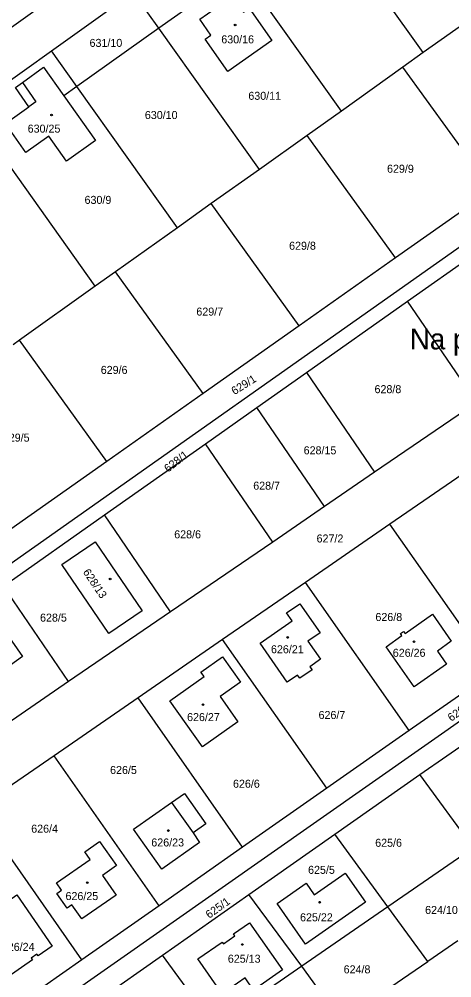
# Model space of a CAD drawing. Extents: x -724107 to -720612, y -1045267 to -1038441.
# Drawn here: x -723206 to -723114.1, y -1042945.9 to -1042742.2 of the extents above; entities that cross this region are included whole.
import ezdxf

# ---------------------------------------------------------------- set-up
doc = ezdxf.new("R2010")
doc.units = 0
for name, color, linetype in [('Hranice parcel', 7, 'Continuous'), ('Parcelní čísla', 7, 'Continuous'), ('Pop  PČ popisy', 7, 'Continuous'), ('Vnitřní kresba', 7, 'Continuous'), ('Značky budov', 7, 'Continuous')]:
    doc.layers.add(name, color=color, linetype=linetype)

msp = doc.modelspace()

# ---------------------------------------------------------------- linework, layer by layer
at = {"layer": 'Hranice parcel'}
for p, q in [((-723120.15, -1042749.35), (-723141.43, -1042719.44)), ((-723137.57, -1042761.75), (-723158.87, -1042731.8)), ((-723195.54, -1042735.31), (-723214.83, -1042749.08)), ((-723199.18, -1042748.95), (-723181.76, -1042736.52)), ((-723176.32, -1042744.17), (-723181.76, -1042736.52)), ((-723166.38, -1042737.13), (-723176.32, -1042744.17)), ((-723104.11, -1042737.93), (-723120.15, -1042749.35)), ((-723176.32, -1042744.17), (-723193.78, -1042756.54)), ((-723154.98, -1042774.14), (-723176.32, -1042744.17)), ((-723216.6, -1042761.39), (-723199.18, -1042748.95)), ((-723193.78, -1042756.54), (-723199.18, -1042748.95)), ((-723120.15, -1042749.35), (-723124.47, -1042752.43)), ((-723124.47, -1042752.43), (-723137.57, -1042761.75)), ((-723105.64, -1042778.54), (-723124.47, -1042752.43)), ((-723061.67, -1042754.84), (-723279.63, -1042908.59)), ((-723193.78, -1042756.54), (-723196.54, -1042758.5)), ((-723172.41, -1042786.55), (-723193.78, -1042756.54)), ((-723137.57, -1042761.75), (-723144.84, -1042766.93)), ((-723144.84, -1042766.93), (-723154.98, -1042774.14)), ((-723126.07, -1042792.95), (-723144.84, -1042766.93)), ((-723189.86, -1042798.97), (-723211.24, -1042768.92)), ((-723154.98, -1042774.14), (-723165.21, -1042781.42)), ((-723105.64, -1042778.54), (-723126.07, -1042792.95)), ((-723165.21, -1042781.42), (-723172.41, -1042786.55)), ((-723146.5, -1042807.36), (-723165.21, -1042781.42)), ((-723172.41, -1042786.55), (-723185.58, -1042795.92)), ((-723123.52, -1042802.16), (-723102.05, -1042787.02)), ((-723126.07, -1042792.95), (-723146.5, -1042807.36)), ((-723185.58, -1042795.92), (-723189.86, -1042798.97)), ((-723166.93, -1042821.77), (-723185.58, -1042795.92)), ((-723189.86, -1042798.97), (-723205.94, -1042810.42)), ((-723144.98, -1042817.29), (-723123.52, -1042802.16)), ((-723108.81, -1042823.67), (-723123.52, -1042802.16)), ((-723146.5, -1042807.36), (-723166.93, -1042821.77)), ((-723205.94, -1042810.42), (-723207.31, -1042811.39)), ((-723187.37, -1042836.18), (-723205.94, -1042810.42)), ((-723155.52, -1042824.72), (-723144.98, -1042817.29)), ((-723144.98, -1042817.29), (-723130.49, -1042838.5)), ((-723220.07, -1042966.72), (-723012.48, -1042821.33)), ((-723166.93, -1042821.77), (-723187.37, -1042836.18)), ((-723166.45, -1042832.43), (-723155.52, -1042824.72)), ((-723141.13, -1042845.78), (-723155.52, -1042824.72)), ((-723108.81, -1042823.67), (-723130.49, -1042838.5)), ((-723187.91, -1042847.56), (-723166.45, -1042832.43)), ((-723152.16, -1042853.32), (-723166.45, -1042832.43)), ((-723187.37, -1042836.18), (-723207.8, -1042850.59)), ((-723109.07, -1042836.98), (-723127.24, -1042849.52)), ((-723130.49, -1042838.5), (-723141.13, -1042845.78)), ((-723209.38, -1042862.7), (-723187.91, -1042847.56)), ((-723173.84, -1042868.14), (-723187.91, -1042847.56)), ((-723141.13, -1042845.78), (-723152.16, -1042853.32)), ((-723127.24, -1042849.52), (-723145.22, -1042861.92)), ((-723105.3, -1042880.85), (-723127.24, -1042849.52)), ((-723152.16, -1042853.32), (-723173.84, -1042868.14)), ((-723195.52, -1042882.96), (-723209.38, -1042862.7)), ((-723145.22, -1042861.92), (-723162.8, -1042874.04)), ((-723123.19, -1042893.37), (-723145.22, -1042861.92)), ((-723173.84, -1042868.14), (-723195.52, -1042882.96)), ((-723162.8, -1042874.04), (-723180.77, -1042886.43)), ((-723140.68, -1042905.62), (-723162.8, -1042874.04)), ((-723105.3, -1042880.85), (-723123.19, -1042893.37)), ((-723195.52, -1042882.96), (-723217.2, -1042897.79)), ((-723180.77, -1042886.43), (-723198.62, -1042898.74)), ((-723158.56, -1042918.14), (-723180.77, -1042886.43)), ((-723120.86, -1042902.73), (-723102.91, -1042890.16)), ((-723123.19, -1042893.37), (-723140.68, -1042905.62)), ((-723198.62, -1042898.74), (-723215.08, -1042910.09)), ((-723176.31, -1042930.58), (-723198.62, -1042898.74)), ((-723138.94, -1042915.4), (-723120.86, -1042902.73)), ((-723109.47, -1042918.3), (-723120.86, -1042902.73)), ((-723140.68, -1042905.62), (-723158.56, -1042918.14)), ((-723192.7, -1042942.05), (-723215.08, -1042910.09)), ((-723157.2, -1042928.18), (-723138.94, -1042915.4)), ((-723127.66, -1042930.82), (-723138.94, -1042915.4)), ((-723158.56, -1042918.14), (-723176.31, -1042930.58)), ((-723109.47, -1042918.3), (-723127.66, -1042930.82)), ((-723175.57, -1042941.05), (-723157.2, -1042928.18)), ((-723146, -1042943.43), (-723157.2, -1042928.18)), ((-723176.31, -1042930.58), (-723192.7, -1042942.05)), ((-723127.66, -1042930.82), (-723146, -1042943.43)), ((-723119.2, -1042942.39), (-723127.66, -1042930.82)), ((-723112.8, -1042938.01), (-723119.2, -1042942.39)), ((-723194.09, -1042954.02), (-723175.57, -1042941.05)), ((-723164.49, -1042956.15), (-723175.57, -1042941.05)), ((-723192.7, -1042942.05), (-723209.08, -1042953.53)), ((-723131.98, -1042951.12), (-723119.2, -1042942.39)), ((-723146, -1042943.43), (-723164.49, -1042956.15)), ((-723137.56, -1042954.93), (-723146, -1042943.43))]:
    msp.add_line(p, q, dxfattribs=at)
for points in [[(-723161.54, -1042733.69), (-723159.27, -1042736.91), (-723160.5, -1042737.78), (-723158.39, -1042740.77), (-723157.16, -1042739.91), (-723152.33, -1042746.78), (-723161.66, -1042753.34), (-723166.5, -1042746.5), (-723165.28, -1042745.61), (-723167.65, -1042742.24), (-723164.39, -1042739.98), (-723166.38, -1042737.13)], [(-723207.59, -1042766.33), (-723208.96, -1042764.38), (-723203.97, -1042760.83), (-723206.84, -1042756.76), (-723205.32, -1042755.67), (-723200.83, -1042752.45), (-723196.54, -1042758.5)], [(-723196.54, -1042758.5), (-723189.8, -1042768.03), (-723195.96, -1042772.39), (-723199.72, -1042767.08), (-723204.62, -1042770.55), (-723207.59, -1042766.33)], [(-723189.89, -1042853.29), (-723179.92, -1042867.92), (-723186.97, -1042872.73), (-723196.96, -1042858.09), (-723189.89, -1042853.29)], [(-723149.19, -1042868.36), (-723146.4, -1042866.42), (-723142.1, -1042872.59), (-723144.67, -1042874.34), (-723142.01, -1042878.23), (-723144.25, -1042879.82), (-723143.79, -1042880.48), (-723146.36, -1042882.26), (-723146.86, -1042881.59), (-723149.11, -1042883.1), (-723154.84, -1042874.77), (-723148.02, -1042870.07), (-723149.19, -1042868.36)], [(-723122.13, -1042884.08), (-723128.08, -1042875.56), (-723124.7, -1042873.2), (-723125.01, -1042872.75), (-723124.35, -1042872.29), (-723124.04, -1042872.74), (-723118.22, -1042868.67), (-723114.2, -1042874.39), (-723117.17, -1042876.49), (-723115.24, -1042879.27), (-723122.13, -1042884.08)], [(-723209.9, -1042880.93), (-723209.52, -1042881.5), (-723215.99, -1042886.09), (-723216.74, -1042885.09), (-723219.86, -1042887.26), (-723224.51, -1042880.71), (-723221.43, -1042878.48), (-723222.21, -1042877.36), (-723216.8, -1042873.54), (-723214.72, -1042872.03), (-723214.18, -1042872.77), (-723210.58, -1042870.22), (-723205.31, -1042877.66), (-723209.9, -1042880.93)], [(-723174, -1042887.02), (-723166.74, -1042881.88), (-723167.41, -1042880.94), (-723162.8, -1042877.69), (-723158.98, -1042883.08), (-723163.32, -1042886.16), (-723159.54, -1042891.49), (-723167.06, -1042896.82), (-723174, -1042887.02)], [(-723175.74, -1042922.78), (-723181.72, -1042914.28), (-723173.63, -1042908.62), (-723170.91, -1042906.72), (-723166.36, -1042913.2), (-723169.09, -1042915.11), (-723167.68, -1042917.12), (-723175.74, -1042922.78)], [(-723188.35, -1042924.12), (-723185.42, -1042928.3), (-723192.71, -1042933.39), (-723194.83, -1042930.39), (-723195.81, -1042931.08), (-723198, -1042927.96), (-723197.03, -1042927.26), (-723198.09, -1042925.74), (-723190.92, -1042920.72), (-723192.04, -1042919.12), (-723188.95, -1042916.96), (-723185.37, -1042922.05), (-723188.35, -1042924.12)], [(-723143.32, -1042928.26), (-723136.78, -1042923.65), (-723132.46, -1042929.83), (-723145.19, -1042938.73), (-723151.18, -1042930.1), (-723145.03, -1042925.8), (-723143.32, -1042928.26)], [(-723212.65, -1042941.73), (-723213.53, -1042940.47), (-723213.3, -1042939.07), (-723213.78, -1042938.38), (-723211.49, -1042936.77), (-723213.86, -1042933.38), (-723211.89, -1042932.01), (-723206.55, -1042928.28), (-723199.01, -1042939.15), (-723201.99, -1042941.24), (-723202.25, -1042940.87), (-723203.45, -1042941.72), (-723203.2, -1042942.09), (-723208.56, -1042945.85), (-723211.27, -1042941.97), (-723212.65, -1042941.73)], [(-723162.88, -1042949.27), (-723168.08, -1042941.89), (-723162.92, -1042938.29), (-723162.64, -1042938.69), (-723160.18, -1042936.98), (-723160.47, -1042936.57), (-723157.07, -1042934.19), (-723150.05, -1042944.21), (-723156.23, -1042948.51), (-723158.03, -1042945.88), (-723162.88, -1042949.27)]]:
    msp.add_lwpolyline(points, dxfattribs=at)
at = {"layer": 'Vnitřní kresba'}
msp.add_line((-723173.63, -1042908.62), (-723169.09, -1042915.11), dxfattribs=at)
msp.add_lwpolyline([(-723205.32, -1042755.67), (-723202.46, -1042759.77), (-723203.97, -1042760.83)], dxfattribs=at)
at = {"layer": 'Značky budov'}
for centre in [(-723160.14, -1042743.47), (-723199.15, -1042762.61), (-723186.7, -1042861.16), (-723148.96, -1042873.58), (-723122.13, -1042874.49), (-723166.97, -1042887.86), (-723174.33, -1042914.61), (-723191.56, -1042925.66), (-723142.19, -1042929.82), (-723158.62, -1042938.81)]:
    msp.add_circle(centre, 0.175, dxfattribs=at)

# ---------------------------------------------------------------- texts
at = {"layer": 'Parcelní čísla'}
for s, p in [('630/16', (-723163.08, -1042747.38)), ('631/10', (-723191.07, -1042748.13)), ('630/11', (-723157.33, -1042759.37)), ('630/10', (-723179.32, -1042763.45)), ('630/25', (-723204.22, -1042766.34)), ('629/9', (-723127.86, -1042774.86)), ('630/9', (-723192.13, -1042781.48)), ('629/8', (-723148.67, -1042791.22)), ('629/7', (-723168.38, -1042805.21)), ('629/6', (-723188.69, -1042817.6)), ('628/8', (-723130.52, -1042821.69)), ('629/5', (-723209.5, -1042831.98)), ('628/15', (-723145.58, -1042834.68)), ('628/7', (-723156.29, -1042842.19)), ('628/6', (-723173.08, -1042852.53)), ('627/2', (-723142.83, -1042853.41)), ('628/5', (-723201.59, -1042870.22)), ('626/8', (-723130.33, -1042870.09)), ('626/21', (-723152.52, -1042876.94)), ('626/26', (-723126.64, -1042877.69)), ('626/27', (-723170.35, -1042891.35)), ('626/7', (-723142.41, -1042890.9)), ('626/5', (-723186.71, -1042902.59)), ('626/6', (-723160.59, -1042905.51)), ('626/4', (-723203.47, -1042915.06)), ('626/23', (-723177.95, -1042917.98)), ('625/6', (-723130.38, -1042918.05)), ('625/5', (-723144.64, -1042923.8)), ('626/25', (-723196.18, -1042929.37)), ('624/10', (-723119.77, -1042932.32)), ('625/22', (-723146.34, -1042933.88)), ('626/24', (-723209.71, -1042940.16)), ('625/13', (-723161.69, -1042942.68)), ('624/8', (-723137.08, -1042944.94))]:
    msp.add_text(s, height=1.7, dxfattribs=at).set_placement(p)
for s, rotation, p in [('629/1', 32, (-723160.28, -1042822.12)), ('628/1', 38, (-723174.4, -1042838.59)), ('628/13', 304, (-723192.56, -1042859.71)), ('626/1', 36, (-723114.21, -1042891.52)), ('625/1', 36, (-723165.64, -1042933.38))]:
    msp.add_text(s, height=1.7, rotation=rotation, dxfattribs=at).set_placement(p)
at = {"layer": 'Pop  PČ popisy'}
msp.add_text('Na polníku', height=4.4, dxfattribs=at).set_placement((-723123.02, -1042812.39))

doc.saveas('drawing.dxf')
